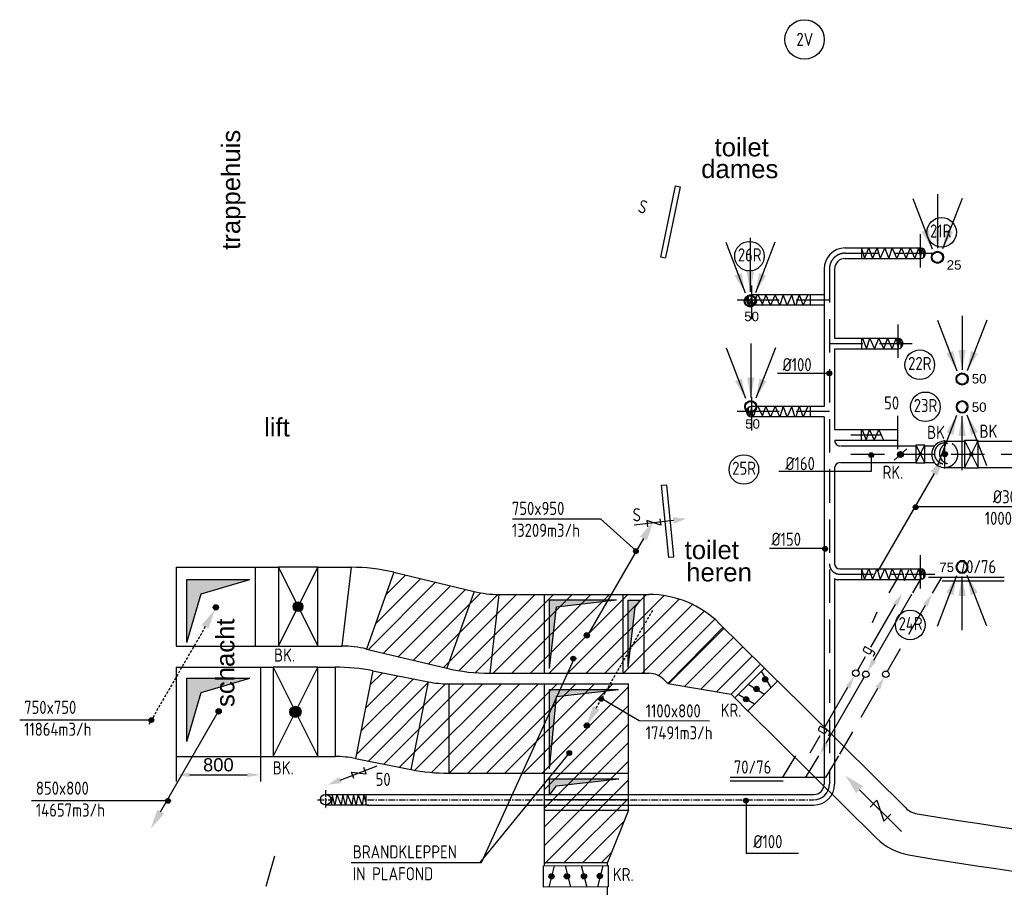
# Model space of a CAD drawing. Extents: x -156717 to 425753, y -51191 to 363295.
# Tile 406 of 502: x 188471 to 197832, y 114859 to 123110. Entities that reach past the tile are written whole.
import ezdxf
from ezdxf.enums import TextEntityAlignment as Align

# ---------------------------------------------------------------- set-up
doc = ezdxf.new("R2010")
doc.units = 0
doc.header["$LTSCALE"] = 50
for name, pattern in [('CENTER', [2, 1.25, -0.25, 0.25, -0.25]), ('DASHED', [0.75, 0.5, -0.25]), ('HIDDEN', [9.525, 6.35, -3.175])]:
    doc.linetypes.add(name, pattern=pattern)
doc.layers.get('0').update_dxf_attribs({"linetype": 'CONTINUOUS'})
doc.layers.get('Defpoints').update_dxf_attribs({"linetype": 'CONTINUOUS'})
for name, color, linetype in [('54GA', 3, 'CONTINUOUS'), ('56WD', 4, 'CONTINUOUS'), ('57LB', 4, 'CONTINUOUS'), ('BOUWTEKST', 2, 'CONTINUOUS'), ('WBIB', 7, 'CONTINUOUS'), ('WL570---_RETOUR_RST', 2, 'CONTINUOUS'), ('WM570---_RETOUR_RST_PR', 1, 'CONTINUOUS')]:
    doc.layers.add(name, color=color, linetype=linetype)
doc.layers.add('WM$5----_HULPRUIMTE', color=1, linetype='CONTINUOUS', plot=False)
doc.styles.add('BURO-018', font='ARIAL.TTF', dxfattribs={"height": 63})
doc.styles.add('ISO25', font='ISO', dxfattribs={"width": 0.9})
doc.styles.get("Standard").update_dxf_attribs({"font": 'ARIAL.TTF'})
doc.dimstyles.new('ISO-25', dxfattribs={"dimtxt": 2.5, "dimasz": 2.5, "dimexe": 1.25, "dimexo": 0.625, "dimtad": 1, "dimtih": 1, "dimdec": 4, "dimdsep": 46, "dimtxsty": 'Standard', "dimcen": 2.5, "dimadec": 0, "dimazin": 0, "dimtfac": 1, "dimtdec": 4, "dimtmove": 0, "dimatfit": 3, "dimfxl": 0, "dimtvp": 1, "dimtolj": 1, "dimtzin": 0, "dimarcsym": 0})

# ---------------------------------------------------------------- blocks, each defined once
blk = doc.blocks.new('CIRC1MM')
at = {"color": 2, "linetype": 'Continuous'}
for p, q in [((-0.5, 0), (0.5, 0)), ((-0.49, 0.1), (0.49, 0.1)), ((-0.46, 0.2), (0.46, 0.2)), ((-0.4, 0.3), (0.4, 0.3)), ((-0.3, 0.4), (0.3, 0.4)), ((-0.49, -0.1), (0.49, -0.1)), ((-0.46, -0.2), (0.46, -0.2)), ((-0.4, -0.3), (0.4, -0.3)), ((-0.3, -0.4), (0.3, -0.4))]:
    blk.add_line(p, q, dxfattribs=at)
blk.add_circle((0, 0), 0.5, dxfattribs=at)
blk = doc.blocks.new('AFVRE')
at = {"color": 2, "linetype": 'Continuous'}
for p, q in [((0, -2.5), (0, -10)), ((0.625, -5), (-0.625, -7.5)), ((-0.625, -5), (0.625, -5)), ((-0.625, -7.5), (0.625, -7.5))]:
    blk.add_line(p, q, dxfattribs=at)
blk.add_solid([(-0.625, -2.5), (0.625, -2.5), (0, 0)], dxfattribs=at)
blk = doc.blocks.new('GAS')
at = {"layer": '54GA', "color": 2, "linetype": 'Continuous'}
for p, q in [((143, 245.7), (377.4, 651.8)), ((18, 29.3), (92.2, 157.7)), ((-300.4, -522.2), (-76.8, -134.9)), ((-436.1, -757.4), (-340.7, -592.1))]:
    blk.add_line(p, q, dxfattribs=at)
blk.add_circle((0, 0), 31.2, dxfattribs=at)
for points in [[(355.8, 664.3), (399.1, 639.3), (439.9, 760)], [(-98.4, -122.4), (-55.1, -147.4), (-14.3, -26.6)]]:
    blk.add_solid(points, dxfattribs=at)
at = {"layer": '54GA', "color": 1, "linetype": 'Continuous', "style": 'ISO25', "width": 0.9}
for p in [(127.9, 161.4), (-298.3, -595.1)]:
    blk.add_text('g', height=125, rotation=60, dxfattribs=at).set_placement(p)
blk = doc.blocks.new('CVR2')
at = {"color": 2, "linetype": 'HIDDEN'}
blk.add_line((-376.1, -653.4), (-14.8, -27.5), dxfattribs=at)
at = {"color": 2, "linetype": 'Continuous'}
blk.add_circle((0, 0), 31.2, dxfattribs=at)
blk.add_solid([(-355.7, -668.4), (-399, -643.4), (-439.8, -764.1)], dxfattribs=at)
blk = doc.blocks.new('CV2')
at = {"color": 2, "linetype": 'Continuous'}
blk.add_line((376.1, 653.4), (14.8, 27.5), dxfattribs=at)
blk.add_circle((0, 0), 31.2, dxfattribs=at)
blk.add_solid([(355.7, 668.4), (399, 643.4), (439.8, 764.1)], dxfattribs=at)
blk = doc.blocks.new('PGA')
at = {"layer": '54GA', "color": 2, "linetype": 'Continuous'}
blk.add_line((-85.9, -152.8), (-445.3, -775.2), dxfattribs=at)
blk.add_solid([(-109, -141), (-65.7, -166), (-24.9, -45.3)], dxfattribs=at)
blk = doc.blocks.new('KN')
at = {"layer": '57LB', "color": 1, "linetype": 'Continuous'}
for p, q in [((50, -350), (50, -50)), ((50, -50), (350, -50)), ((118.2, -118.2), (350, -50)), ((50, -350), (118.2, -118.2))]:
    blk.add_line(p, q, dxfattribs=at)
blk.add_solid([(50, -350), (50, -50), (118.2, -118.2), (350, -50)], dxfattribs=at)
blk = doc.blocks.new('BK')
at = {"color": 2, "linetype": 'Continuous'}
for p, q in [((-2.5, 5), (2.5, -5)), ((-2.5, -5), (2.5, 5)), ((-2.5, 5), (-2.5, -5)), ((2.5, 5), (-2.5, 5)), ((2.5, -5), (2.5, 5)), ((-0.63, 0), (0.63, 0)), ((-0.61, 0.12), (0.61, 0.12)), ((-0.57, 0.25), (0.57, 0.25)), ((-0.5, 0.37), (0.5, 0.37)), ((-0.38, 0.5), (0.37, 0.5)), ((-0.61, -0.13), (0.61, -0.13)), ((-0.57, -0.25), (0.57, -0.25)), ((-0.5, -0.38), (0.5, -0.38)), ((-0.38, -0.5), (0.37, -0.5)), ((-2.5, -5), (2.5, -5))]:
    blk.add_line(p, q, dxfattribs=at)
blk.add_circle((0, 0), 0.625, dxfattribs=at)
blk = doc.blocks.new('*X342')
at = {"color": 0, "linetype": 'Continuous'}
for p, q in [((12540.2, 19257.7), (12969.2, 19686.7)), ((12638.4, 19532.7), (12826.6, 19720.9)), ((12473, 19013.8), (13111.8, 19652.5)), ((12615.6, 18979.6), (13254.4, 19618.4)), ((12758.3, 18945.4), (13397, 19584.2)), ((12900.9, 18911.3), (13541.3, 19551.7)), ((13043.5, 18877.1), (13703.4, 19537.1)), ((13186.1, 18843), (13880.2, 19537)), ((13331.9, 18812), (14056.9, 19537)), ((13489.1, 18792.4), (14233.7, 19537)), ((13660.5, 18787), (14410.5, 19537)), ((13837.3, 18787), (14587.3, 19537)), ((14014.1, 18787), (14764.1, 19537)), ((14190.8, 18787), (14940.8, 19537)), ((14367.6, 18787), (15117.6, 19537)), ((14544.4, 18787), (15283.6, 19526.2)), ((14721.2, 18787), (15426.9, 19492.8)), ((14897.9, 18787), (15553.5, 19442.6)), ((15074.7, 18787), (15666.1, 19378.4)), ((15230.2, 18765.8), (15766.3, 19301.8)), ((15330.8, 18689.5), (15856.4, 19215.1)), ((15481.7, 18663.7), (15945.2, 19127.2)), ((15632.6, 18637.8), (16034, 19039.2)), ((15783.5, 18611.9), (16122.8, 18951.3))]:
    blk.add_line(p, q, dxfattribs=at)
blk = doc.blocks.new('*X343')
at = {"color": 0, "linetype": 'Continuous'}
for p, q in [((12402.4, 18236), (12900.5, 18734.1)), ((12446.1, 18456.5), (12753, 18763.4)), ((12489.8, 18677), (12605.5, 18792.7)), ((12358.6, 18015.5), (13048, 18704.9)), ((12472.4, 17952.5), (13207.4, 18687.4)), ((12619.9, 17923.2), (13383.7, 18687)), ((12767.4, 17894), (13560.5, 18687)), ((12915.3, 17865.1), (13737.3, 18687)), ((13071.4, 17844.4), (13914.1, 18687)), ((13240.8, 17837), (14090.8, 18687)), ((13417.6, 17837), (14267.6, 18687)), ((13594.4, 17837), (14444.4, 18687)), ((13771.2, 17837), (14621.2, 18687)), ((13947.9, 17837), (14797.9, 18687)), ((14124.7, 17837), (14945.7, 18658)), ((14145.7, 17681.2), (14945.7, 18481.2)), ((14145.7, 17504.5), (14945.7, 18304.5)), ((14145.7, 17327.7), (14945.7, 18127.7)), ((14145.7, 17150.9), (14945.7, 17950.9)), ((14145.7, 16974.1), (14945.7, 17774.1)), ((14335.4, 16987), (14945.7, 17597.4)), ((14512.2, 16987), (14901.4, 17376.3)), ((14688.9, 16987), (14783.5, 17081.6))]:
    blk.add_line(p, q, dxfattribs=at)
blk = doc.blocks.new('FLEX')
at = {"layer": '57LB', "color": 1, "linetype": 'Continuous'}
for p, q in [((21.3, 381), (-50.5, 363)), ((-50.5, 363), (50.6, 346.7)), ((50.4, 288.4), (-50.5, 263.2)), ((50.6, 346.7), (-48.8, 307.1)), ((-48.8, 307.1), (50.9, 287.9)), ((49.5, 188), (-51.5, 162.8)), ((-50.5, 263.2), (50.6, 246.9)), ((50.6, 246.9), (-48.8, 207.3)), ((-48.8, 207.3), (50.9, 188)), ((47.5, 146.4), (-51.9, 106.8)), ((-51.5, 162.8), (49.7, 146.4)), ((-49.7, 106.8), (50, 87.6)), ((49.2, 86.2), (-51.7, 60.9)), ((-51.7, 60.9), (49.4, 54.6))]:
    blk.add_line(p, q, dxfattribs=at)
at = {"layer": '57LB', "color": 3, "linetype": 'Continuous'}
for p, q in [((-50.4, -1.1), (-50.4, 405.4)), ((50.4, -0.9), (50.4, 405.4))]:
    blk.add_line(p, q, dxfattribs=at)
at = {"layer": '57LB', "color": 2, "linetype": 'Continuous'}
blk.add_line((-50.4, 381), (50.4, 381), dxfattribs=at)
at = {"layer": 'WBIB', "color": 1, "linetype": 'CENTER'}
for p, q in [((0.3, -78.2), (0.3, 76.3)), ((-88.9, -1), (86.5, -1))]:
    blk.add_line(p, q, dxfattribs=at)
at = {"layer": 'WBIB', "color": 2}
blk.add_circle((0.3, -1), 50, dxfattribs=at)
blk = doc.blocks.new('*D360')
at = {"layer": 'Defpoints', "color": 0, "transparency": 16777216}
for p in [(189959.7, 116226.1), (190759.7, 116226.1), (190759.7, 115928)]:
    blk.add_point(p, dxfattribs=at)
at = {"layer": 'WM$5----_HULPRUIMTE', "color": 0, "lineweight": -2, "transparency": 16777216}
for p, q in [((189959.7, 116194.8), (189959.7, 115865.5)), ((190759.7, 116194.8), (190759.7, 115865.5)), ((190084.7, 115928), (190634.7, 115928))]:
    blk.add_line(p, q, dxfattribs=at)
at = {"layer": 'WM$5----_HULPRUIMTE', "color": 0, "transparency": 16777216}
for points in [[(190084.7, 115948.8), (190084.7, 115907.1), (189959.7, 115928)], [(190634.7, 115948.8), (190634.7, 115907.1), (190759.7, 115928)]]:
    blk.add_solid(points, dxfattribs=at)
at = {"layer": 'WM$5----_HULPRUIMTE', "color": 0, "transparency": 16777216, "insert": (190359.7, 116023), "char_height": 125, "attachment_point": 5}
blk.add_mtext('\\A1;800', dxfattribs=at)
blk = doc.blocks.new('*U2283')
at = {"ltscale": 10}
for points in [[(-49.2, 79.1), (-149.3, 241.6), (-83.8, 266.8)], [(0, 87.5), (-35.1, 275.1), (35.1, 275.1)], [(49.2, 79.1), (83.8, 266.8), (149.3, 241.6)]]:
    blk.add_hatch(color=0, dxfattribs=at).paths.add_polyline_path(points)
at = {"color": 0, "ltscale": 10}
for p, q in [((0, 600, -2400), (0, 87.5, -2400)), ((-234.2, 560.2, -2400), (-49.2, 79.1, -2400)), ((234.2, 560.2, -2400), (49.2, 79.1, -2400))]:
    blk.add_line(p, q, dxfattribs=at)
for radius in [57.5, 50]:
    blk.add_circle((0, 0, -2400), radius, dxfattribs=at)
at = {"layer": 'WL570---_RETOUR_RST', "color": 1, "style": 'BURO-018'}
for tag in ['MC', 'Q']:
    blk.add_attdef(tag, text='', height=90, dxfattribs=at).set_placement((0, 0), align=Align.MIDDLE)
at = {"layer": 'WM570---_RETOUR_RST_PR', "color": 1, "style": 'BURO-018'}
blk.add_attdef('POSNR', text='', height=90, dxfattribs=at).set_placement((0, 0), align=Align.MIDDLE)

msp = doc.modelspace()

# ---------------------------------------------------------------- linework, layer by layer
at = {"layer": '54GA', "color": 8, "linetype": 'Continuous'}
for p, q in [((196131.83468, 115903.65254), (195224.89617, 115903.65254)), ((195728.82558, 115868.65254), (195224.89617, 115868.65254))]:
    msp.add_line(p, q, dxfattribs=at)
at = {"layer": '56WD', "color": 8, "linetype": 'Continuous'}
for p, q in [((196820.8264, 117804.02774), (196734.1965, 117660.21587)), ((197045.48067, 117804.02774), (196958.85076, 117660.21587)), ((197830.61066, 117804.02774), (197111.8428, 117804.02774)), ((197235.81074, 117804.02774), (197146.51217, 117655.78571)), ((197830.61066, 117769.02774), (197240.49408, 117769.02774)), ((196592.94042, 117019.54736), (196954.2584, 117645.36845)), ((195846.10244, 116109.12415), (195719.34665, 115898.70042)), ((196065.27733, 116109.12415), (195938.52154, 115898.70042)), ((196255.6074, 116109.12415), (196131.83468, 115903.65254))]:
    msp.add_line(p, q, dxfattribs=at)
at = {"layer": '56WD', "color": 8, "linetype": 'HIDDEN'}
msp.add_line((196627.90148, 116749.46046), (196266.5835, 116123.63936), dxfattribs=at)
at = {"layer": '56WD', "color": 8, "linetype": 'Continuous'}
msp.add_circle((195932.64241, 122922.87848), 187.5, dxfattribs=at)
for points in [[(196613.34682, 117004.50594), (196570.04555, 117029.50594), (196529.19618, 116908.75276)], [(196607.49508, 116764.50188), (196650.79635, 116739.50188), (196691.64571, 116860.25505)]]:
    msp.add_solid(points, dxfattribs=at)
at = {"layer": '57LB', "color": 8, "linetype": 'Continuous'}
for p, q in [((194565.29017, 120852.04687), (194705.18708, 121529.0846)), ((194750.75026, 121519.66984), (194612.21157, 120849.20529)), ((194705.18708, 121529.0846), (194750.75026, 121519.66984)), ((196316.53055, 120939.29789), (197033.50298, 120939.29789)), ((196473.35773, 120938.48849), (196503.48146, 120838.64263)), ((196474.23505, 120939.29789), (196474.23505, 120837.64265)), ((196622.81778, 120938.48849), (196651.7829, 120839.79029)), ((196651.7829, 120839.79029), (196696.9685, 120938.48849)), ((196696.9685, 120938.48849), (196735.20246, 120838.64263)), ((196735.20246, 120838.64263), (196767.6434, 120938.48849)), ((196767.6434, 120938.48849), (196811.67039, 120838.64263)), ((196811.67039, 120838.64263), (196854.53878, 120938.48849)), ((196854.53878, 120938.48849), (196899.72438, 120838.64263)), ((196899.72438, 120838.64263), (196936.79974, 120938.48849)), ((196936.79974, 120938.48849), (196980.82673, 120838.64263)), ((196980.82673, 120838.64263), (197019.06069, 120938.48849)), ((197019.06069, 120938.48849), (197036.43977, 120839.79029)), ((197036.43977, 120839.79029), (197051.50163, 120933.89787)), ((197051.50163, 120933.89787), (197066.5635, 120853.56213)), ((197066.5635, 120853.56213), (197074.67373, 120915.53542)), ((194610.85335, 120842.63211), (194565.29017, 120852.04687)), ((196316.53055, 120839.29789), (197033.50298, 120839.29789)), ((196119.30729, 120739.29789), (196119.30729, 119432.51293)), ((196219.30729, 120739.29789), (196219.30729, 120080.56627)), ((195427.94202, 120493.65514), (195412.88016, 120399.54755)), ((195445.3211, 120394.95694), (195427.94202, 120493.65514)), ((196119.30729, 120494.14754), (195430.87881, 120494.14754)), ((195483.55506, 120494.80279), (195445.3211, 120394.95694)), ((195535.60857, 120399.28168), (195490.42297, 120499.12754)), ((195564.65741, 120494.80279), (195527.58205, 120394.95694)), ((195609.84301, 120394.95694), (195564.65741, 120494.80279)), ((195652.7114, 120494.80279), (195609.84301, 120394.95694)), ((195696.73839, 120394.95694), (195652.7114, 120494.80279)), ((195729.17933, 120494.80279), (195696.73839, 120394.95694)), ((195767.41329, 120394.95694), (195729.17933, 120494.80279)), ((195812.59889, 120493.65514), (195767.41329, 120394.95694)), ((195841.56401, 120394.95694), (195812.59889, 120493.65514)), ((195882.01495, 120494.80279), (195849.57401, 120394.95694)), ((195965.43451, 120493.65514), (195920.24891, 120394.95694)), ((195990.14674, 120394.14754), (195990.14674, 120494.14754)), ((195397.81829, 120479.8833), (195389.70806, 120417.91001)), ((195412.88016, 120399.54755), (195397.81829, 120479.8833)), ((196119.30729, 120394.14754), (195430.87881, 120394.14754)), ((196219.30729, 120080.56627), (196819.26829, 120080.56627)), ((196474.73612, 120080.56627), (196474.73612, 119980.56627)), ((196482.73381, 120079.75688), (196520.96777, 119979.91102)), ((196520.96777, 119979.91102), (196553.40871, 120079.75688)), ((196553.40871, 120079.75688), (196597.4357, 119979.91102)), ((196597.4357, 119979.91102), (196640.30409, 120079.75688)), ((196640.30409, 120079.75688), (196685.48968, 119979.91102)), ((196685.48968, 119979.91102), (196722.56505, 120079.75688)), ((196722.56505, 120079.75688), (196766.59204, 119979.91102)), ((196766.59204, 119979.91102), (196804.826, 120079.75688)), ((196804.826, 120079.75688), (196822.20508, 119981.05867)), ((196822.20508, 119981.05867), (196837.26694, 120075.16626)), ((196837.26694, 120075.16626), (196852.32881, 119994.83051)), ((196852.32881, 119994.83051), (196860.43904, 120056.80381)), ((196219.30729, 119980.56627), (196819.26829, 119980.56627)), ((196219.30729, 119980.56627), (196219.30729, 119211.95614)), ((196169.30729, 119746.32622), (195675.43257, 119746.32622)), ((195397.81829, 119418.24869), (195389.70806, 119356.2754)), ((195412.88016, 119337.91295), (195397.81829, 119418.24869)), ((195427.94202, 119432.02054), (195412.88016, 119337.91295)), ((195445.3211, 119333.32233), (195427.94202, 119432.02054)), ((196119.30729, 119432.51293), (195430.87881, 119432.51293)), ((195483.55506, 119433.16819), (195445.3211, 119333.32233)), ((195535.60857, 119337.64708), (195490.42297, 119437.49293)), ((195564.65741, 119433.16819), (195527.58205, 119333.32233)), ((195609.84301, 119333.32233), (195564.65741, 119433.16819)), ((195652.7114, 119433.16819), (195609.84301, 119333.32233)), ((195696.73839, 119333.32233), (195652.7114, 119433.16819)), ((195729.17933, 119433.16819), (195696.73839, 119333.32233)), ((195767.41329, 119333.32233), (195729.17933, 119433.16819)), ((195812.59889, 119432.02054), (195767.41329, 119333.32233)), ((195841.56401, 119333.32233), (195812.59889, 119432.02054)), ((195882.01495, 119433.16819), (195849.57401, 119333.32233)), ((195965.43451, 119432.02054), (195920.24891, 119333.32233)), ((195990.14674, 119332.51293), (195990.14674, 119432.51293)), ((196119.30729, 119332.51293), (195430.87881, 119332.51293)), ((196119.30729, 119332.51293), (196119.30729, 115841.05101)), ((196219.30729, 119211.95614), (196817.14779, 119211.95614)), ((196472.61562, 119211.95614), (196472.61562, 119111.95614)), ((196480.61331, 119211.14675), (196518.84728, 119111.30089)), ((196518.84728, 119111.30089), (196551.28822, 119211.14675)), ((196551.28822, 119211.14675), (196595.31521, 119111.30089)), ((196595.31521, 119111.30089), (196638.18359, 119211.14675)), ((196638.18359, 119211.14675), (196683.36919, 119111.30089)), ((196219.48794, 119111.95614), (196817.14779, 119111.95614)), ((197266.63251, 119102.7096), (197453.72854, 119102.7096)), ((197581.46307, 119102.7096), (203481.11509, 119102.7096)), ((196904.38685, 119028.49737), (196785.10476, 118921.50375)), ((196564.89091, 118951.2933), (196564.89091, 118811.80617)), ((196564.89091, 118811.80617), (195687.5954, 118811.80617)), ((196219.30729, 118847.7096), (196219.30729, 117932.22477)), ((197266.63251, 118852.7096), (197453.72854, 118852.7096)), ((197581.46307, 118852.7096), (203481.11509, 118852.7096)), ((197165.44018, 118795.12812), (196626.37768, 117861.44448)), ((194573.6638, 118682.92813), (194619.95851, 118687.55856)), ((194642.46885, 117995.02037), (194573.6638, 118682.92813)), ((194619.95851, 118687.55856), (194688.09555, 118006.32951)), ((198331.08158, 118476.04973), (197002.43655, 118476.04973)), ((193155.13815, 118364.43174), (193992.24753, 118364.43174)), ((193992.24753, 118364.43174), (194336.39249, 118055.72423)), ((196125.02268, 118081.5827), (195600.58084, 118081.5827)), ((194688.76356, 117999.6508), (194642.46885, 117995.02037)), ((189959.72822, 117902.63427), (189959.72822, 117152.63427)), ((189959.72822, 117902.63427), (190927.60948, 117902.63427)), ((190709.72822, 117902.63427), (190709.72822, 117152.63427)), ((191305.05745, 117902.63427), (191620.95845, 117902.63427)), ((191620.95845, 117902.63427), (191535.09834, 117152.63427)), ((196269.30812, 117887.14211), (197033.50298, 117887.14211)), ((196473.35773, 117886.33271), (196503.48146, 117786.48686)), ((196474.23505, 117887.14211), (196474.23505, 117787.14211)), ((196622.81778, 117886.33271), (196651.7829, 117787.63451)), ((196651.7829, 117787.63451), (196696.9685, 117886.33271)), ((196696.9685, 117886.33271), (196735.20246, 117786.48686)), ((196735.20246, 117786.48686), (196767.6434, 117886.33271)), ((196767.6434, 117886.33271), (196811.67039, 117786.48686)), ((196818.17037, 117786.48686), (196850.61131, 117886.33271)), ((196853.26341, 117876.76017), (196883.38714, 117776.91431)), ((196936.79974, 117886.33271), (196980.82673, 117786.48686)), ((196980.82673, 117786.48686), (197019.06069, 117886.33271)), ((197019.06069, 117886.33271), (197036.43977, 117787.63451)), ((197036.43977, 117787.63451), (197051.50163, 117881.7421)), ((197051.50163, 117881.7421), (197066.5635, 117801.40635)), ((197066.5635, 117801.40635), (197074.67373, 117863.37964)), ((192028.59826, 117854.49495), (191768.03537, 117125.12609)), ((192028.59826, 117854.49495), (192792.66722, 117671.48061)), ((196219.30729, 117794.9558), (196219.30729, 115841.05101)), ((196234.1152, 117787.14211), (197033.50298, 117787.14211)), ((192792.66722, 117671.48061), (192532.10433, 116942.11174)), ((193025.60425, 117643.97243), (192939.74414, 116893.97243)), ((193025.60425, 117643.97243), (194453.91235, 117643.97243)), ((193459.11509, 116893.97243), (193459.11509, 117643.97243)), ((193507.57625, 116941.1625), (193507.57625, 117593.32314)), ((193507.57625, 117593.32314), (194144.81294, 117593.32314)), ((193575.74929, 117525.1501), (194144.81294, 117593.32314)), ((194209.11509, 116893.97243), (194209.11509, 117643.97243)), ((194255.36196, 116948.42354), (194255.36196, 117589.69262)), ((194255.36196, 117589.69262), (194372.08115, 117589.69262)), ((194323.53499, 117521.51958), (194372.08115, 117589.69262)), ((194409.11509, 116893.97243), (194409.11509, 117643.97243)), ((193507.57625, 116941.1625), (193575.74929, 117525.1501)), ((194255.36196, 116948.42354), (194323.53499, 117521.51958)), ((194632.57445, 116798.44085), (195160.29435, 117331.36834)), ((195122.35755, 117369.01392), (195551.91078, 116943.65814)), ((189959.72822, 117152.63427), (190924.04865, 117152.63427)), ((191305.05745, 117152.63427), (191535.09834, 117152.63427)), ((191768.03537, 117125.12609), (192532.10433, 116942.11174)), ((192860.63713, 115095.25714), (193742.07113, 117030.7471)), ((189959.72822, 116952.63427), (189959.72822, 116102.63427)), ((189959.72822, 116952.63427), (190874.19703, 116952.63427)), ((190759.72822, 116952.63427), (190759.72822, 116102.63427)), ((191305.05745, 116952.63427), (191469.78289, 116952.63427)), ((191469.78289, 116952.63427), (191469.78289, 116102.63427)), ((195234.12873, 116695.32708), (195515.57934, 116979.55508)), ((195551.82055, 116943.10101), (195269.32441, 116660.60487)), ((195551.82055, 116943.10101), (195674.56617, 116820.35538)), ((191829.67865, 116917.2899), (191664.32114, 116083.5292)), ((191829.67865, 116917.2899), (192355.13531, 116813.07749)), ((192939.74414, 116893.97243), (194453.91235, 116893.97243)), ((194594.63765, 116836.08642), (194632.61419, 116798.48098)), ((195519.88656, 116913.16315), (195612.69433, 116758.48354)), ((192355.13531, 116813.07749), (192189.7778, 115979.3168)), ((192549.67356, 116793.97243), (194259.11509, 116793.97243)), ((192549.67356, 116793.97243), (192549.67356, 115943.97243)), ((193459.11509, 115064.88806), (193459.11509, 116793.97243)), ((193507.57625, 115986.33518), (193507.57625, 116740.15044)), ((193507.57625, 116740.15044), (194163.14102, 116740.15044)), ((193575.74929, 116671.97741), (194163.14102, 116740.15044)), ((194259.11509, 115593.97243), (194259.11509, 116793.97243)), ((194632.61419, 116798.48098), (195234.16847, 116695.36721)), ((195674.56617, 116820.35538), (195392.64754, 116538.43675)), ((195396.14287, 116789.41946), (195550.82248, 116696.6117)), ((195675.5203, 116821.2565), (196895.09471, 115613.59938)), ((193507.57625, 115986.33518), (193575.74929, 116671.97741)), ((194359.64553, 116443.07304), (194006.19935, 116650.41391)), ((195234.16847, 116695.36721), (195265.72402, 116664.12002)), ((195394.50449, 116535.42479), (195269.32441, 116660.60487)), ((195303.33511, 116696.6117), (195458.01472, 116603.80393)), ((195393.38631, 116537.7052), (196613.6441, 115329.37139)), ((188470.75118, 116452.15449), (189720.8692, 116452.15449)), ((195029.33304, 116438.46547), (194359.64553, 116443.07304)), ((189959.72822, 116102.63427), (190877.75786, 116102.63427)), ((191305.05745, 116102.63427), (191469.78289, 116102.63427)), ((192847.86273, 115095.25714), (193703.74791, 116145.22882)), ((191664.32114, 116083.5292), (192189.7778, 115979.3168)), ((192549.67356, 115943.97243), (194259.11509, 115943.97243)), ((193507.57625, 115735.82915), (193507.57625, 115890.60827)), ((193507.57625, 115890.60827), (194166.80664, 115890.60827)), ((193507.57625, 115735.82915), (193575.74929, 115822.43523)), ((193575.74929, 115822.43523), (194166.80664, 115890.60827)), ((191777.71808, 115741.05101), (196019.30729, 115741.05101)), ((188582.83635, 115683.60227), (189877.65621, 115683.60227)), ((191777.71808, 115641.05101), (196019.30729, 115641.05101)), ((193459.11509, 115693.97243), (194259.11509, 115693.97243)), ((195378.82117, 115690.15571), (195378.82117, 115182.91792)), ((193459.11509, 115593.97243), (194259.11509, 115593.97243)), ((194259.11509, 115593.97243), (194059.11509, 115093.97243)), ((190813.06363, 114869.67944), (190895.58204, 115158.10744)), ((195378.82117, 115182.91792), (195876.04943, 115182.91792)), ((191621.51977, 115095.25714), (192860.63713, 115095.25714)), ((193450.79285, 115063.78972), (194065.7856, 115066.7759)), ((193451.78825, 114858.79213), (193450.79285, 115063.78972)), ((193459.11509, 115093.97243), (194059.11509, 115093.97243)), ((193553.29164, 115064.28741), (193503.03764, 114859.04098)), ((193655.79044, 115064.78511), (193708.03523, 114860.03638)), ((193809.53862, 115065.53166), (193861.78341, 114860.78292)), ((194014.53621, 115066.52705), (193964.28221, 114861.28062)), ((194059.11509, 115068.44477), (194059.11509, 115093.97243)), ((194065.7856, 115066.7759), (194066.781, 114861.77832)), ((194066.781, 114861.77832), (193451.78825, 114858.79213)), ((194059.11509, 113706.98687), (194059.11509, 114860.37748))]:
    msp.add_line(p, q, dxfattribs=at)
at = {"layer": '57LB', "color": 8, "linetype": 'HIDDEN'}
for p, q in [((197033.50298, 121070.0912), (197033.50298, 120697.43559)), ((196316.53055, 120889.29789), (196877.06652, 120889.29789)), ((196503.48146, 120838.64263), (196544.03264, 120938.48849)), ((196544.03264, 120938.48849), (196578.79079, 120838.64263)), ((196578.79079, 120838.64263), (196622.81778, 120938.48849)), ((196888.24055, 120889.29789), (197171.31605, 120889.29789)), ((196169.30729, 120739.29789), (196169.30729, 115841.05101)), ((195430.87881, 120263.35422), (195430.87881, 120636.00983)), ((195920.34915, 120394.95694), (195885.591, 120494.80279)), ((195576.14124, 120444.14754), (195293.06574, 120444.14754)), ((196169.30729, 120444.14754), (195587.31527, 120444.14754)), ((196819.26829, 120211.35959), (196819.26829, 119838.70398)), ((196169.30729, 120030.56627), (196662.83183, 120030.56627)), ((196674.00586, 120030.56627), (196957.08136, 120030.56627)), ((195430.87881, 119201.71962), (195430.87881, 119574.37523)), ((195576.14124, 119382.51293), (195293.06574, 119382.51293)), ((196169.30729, 119382.51293), (195587.31527, 119382.51293)), ((195920.34915, 119333.32233), (195885.591, 119433.16819)), ((196817.14779, 119342.74946), (196817.14779, 118970.09385)), ((196374.23505, 119161.95614), (196660.71134, 119161.95614)), ((197266.63251, 118840.54494), (197266.63251, 119112.29873)), ((196374.23505, 118977.7096), (204025.71923, 118977.7096)), ((197033.50298, 118017.93543), (197033.50298, 117645.27982)), ((196503.48146, 117786.48686), (196544.03264, 117886.33271)), ((196544.03264, 117886.33271), (196578.79079, 117786.48686)), ((196578.79079, 117786.48686), (196622.81778, 117886.33271)), ((196883.38714, 117776.91431), (196923.93832, 117876.76017)), ((196269.30812, 117837.14211), (196877.06652, 117837.14211)), ((196888.24055, 117837.14211), (197171.31605, 117837.14211)), ((196578.79079, 117378.80134), (196622.81778, 117478.64719))]:
    msp.add_line(p, q, dxfattribs=at)
at = {"layer": '57LB', "color": 8}
for p, q in [((196273.67485, 119057.7096), (196991.80564, 119057.7096)), ((197076.11482, 119057.7096), (197170.57203, 119057.7096)), ((196273.67485, 118897.7096), (196991.80564, 118897.7096)), ((197076.11482, 118897.7096), (197168.58026, 118897.7096))]:
    msp.add_line(p, q, dxfattribs=at)
at = {"layer": '57LB', "color": 8, "linetype": 'DASHED'}
for p, q in [((193952.09743, 116563.41124), (194491.15993, 117497.09488)), ((190235.41366, 117337.79746), (189696.35116, 116404.11382))]:
    msp.add_line(p, q, dxfattribs=at)
at = {"layer": '57LB', "color": 8, "linetype": 'CENTER'}
msp.add_line((191777.71808, 115691.05101), (196019.30729, 115691.05101), dxfattribs=at)
at = {"layer": '57LB', "color": 8, "linetype": 'Continuous'}
for centre, radius in [((197236.60535, 121088.39262), 140.625), ((195409.31092, 120860.93476), 140.625), ((197028.50543, 119828.52431), 140.625), ((197082.07982, 119428.5138), 140.625), ((196844.74581, 118975.00056), 27.5), ((196844.74581, 118975.00056), 22.5), ((196844.74581, 118975.00056), 17.5), ((196844.74581, 118975.00056), 12.5), ((195355.91371, 118832.24939), 140.625), ((196844.74581, 118975.00056), 7.5), ((196937.82334, 117353.9481), 140.625)]:
    msp.add_circle(centre, radius, dxfattribs=at)
for centre, radius, start, end in [((196319.30729, 120739.29789), 200, 90, 180), ((197033.50298, 120889.29789), 50, 270, 90), ((196319.30729, 120739.29789), 100, 90, 180), ((195430.87881, 120444.14754), 50, 90, 270), ((196819.26829, 120030.56627), 50, 270, 90), ((195430.87881, 119382.51293), 50, 90, 270), ((196269.30729, 119107.7096), 50, 175.127952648, 270), ((197265.61041, 118976.51411), 125, 89.531498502, 270.468501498), ((196269.30729, 118847.7096), 50, 90, 180), ((191620.95845, 116152.63427), 1750, 76.529950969, 90), ((196269.30729, 117936.2242), 50, 180, 270), ((197033.50298, 117837.14211), 50, 270, 90), ((196249.71605, 117834.64594), 50, 232.542314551, 251.819173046), ((193025.60425, 118643.97243), 1000, 256.529950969, 270), ((194453.91235, 116693.97243), 950, 45.281310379, 90), ((191535.09834, 116152.63427), 1000, 76.529950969, 90), ((191469.78289, 115102.63427), 1850, 78.782249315, 90), ((192939.74414, 118643.97243), 1750, 256.529950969, 270), ((194453.91235, 116693.97243), 200, 45.281310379, 90), ((192549.67356, 117793.97243), 1000, 258.782249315, 270), ((191469.78289, 115102.63427), 1000, 78.782249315, 90), ((192549.67356, 117793.97243), 1850, 258.782249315, 270), ((196019.30729, 115841.05101), 100, 270, 0), ((196019.30729, 115841.05101), 150, 270, 0), ((196019.30729, 115841.05101), 200, 270, 0), ((197035.82001, 115755.71338), 200, 225.281310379, 260.71586126), ((197035.82001, 115755.71338), 600, 225.281310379, 260.71586126)]:
    msp.add_arc(centre, radius, start, end, dxfattribs=at)
at = {"layer": '57LB', "color": 8, "linetype": 'HIDDEN'}
for centre, radius, start, end in [((196319.30729, 120739.29789), 150, 90, 180), ((197267.65461, 118984.87049), 100, 76.015681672, 283.984318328), ((197315.98587, 118984.87049), 100, 103.984318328, 256.015681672), ((197265.61041, 118976.51411), 125, 269.531498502, 90.468501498), ((196269.30729, 117936.2242), 100, 180, 270)]:
    msp.add_arc(centre, radius, start, end, dxfattribs=at)
at = {"layer": '57LB', "color": 8}
for radius, end in [(56432.02891, 267.201040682), (56832.02891, 267.361055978)]:
    msp.add_arc((206107.76824, 171251.12608), radius, 260.71586126, end, dxfattribs=at)
at = {"layer": '57LB', "color": 8, "linetype": 'Continuous'}
for points in [[(197130.80697, 118812.72312), (197195.75888, 118775.22312), (197257.03293, 118956.35288)], [(193507.57625, 116941.1625), (193507.57625, 117593.32314), (193575.74929, 117525.1501), (194144.81294, 117593.32314)], [(194255.36196, 116948.42354), (194255.36196, 117589.69262), (194323.53499, 117521.51958), (194372.08115, 117589.69262)], [(190200.78045, 117355.39246), (190265.73236, 117317.89246), (190327.00641, 117499.02222)], [(193507.57625, 115986.33518), (193507.57625, 116740.15044), (193575.74929, 116671.97741), (194163.14102, 116740.15044)], [(193986.73064, 116545.81625), (193921.77873, 116583.31625), (193860.50469, 116402.18648)], [(193507.57625, 115735.82915), (193507.57625, 115890.60827), (193575.74929, 115822.43523), (194166.80664, 115890.60827)]]:
    msp.add_solid(points, dxfattribs=at)

# ---------------------------------------------------------------- block references
at = {"layer": '54GA', "color": 8, "linetype": 'Continuous'}
msp.add_blockref('GAS', (196421.40644, 116895.60604), dxfattribs=at)
at = {"layer": '56WD', "color": 8, "linetype": 'Continuous', "rotation": 180}
for name, p in [('CVR2', (196705.28973, 116884.50391)), ('CV2', (196515.55217, 116884.50391))]:
    msp.add_blockref(name, p, dxfattribs=at)
at = {"layer": '57LB', "color": 8, "linetype": 'Continuous'}
for name, p, xscale, yscale, zscale in [('CIRC1MM', (196170.07318, 119747.0153), 45, 45, 45), ('BK', (197519.25428, 118977.80485), 26, 26, 26), ('CIRC1MM', (196567.04379, 118969.93958), 45, 45, 45), ('BK', (197033.96023, 118979.22672), 17, 17, 17), ('CIRC1MM', (197266.26199, 118978.61735), 50, 50, 50), ('CIRC1MM', (196989.71373, 118474.651), 45, 45, 45), ('PGA', (194531.93874, 118405.88991), 1.5, 1.5, 1.5), ('CIRC1MM', (194329.16605, 118055.86564), 45, 45, 45), ('CIRC1MM', (196128.91121, 118077.94446), 45, 45, 45), ('BK', (191117.5185, 117528.01293), 75, 75, 75), ('KN', (189959.1533, 117886.71211), 2, 2, 2), ('CIRC1MM', (190336.23547, 117521.28669), 50, 50, 50), ('CIRC1MM', (193734.60298, 117034.24562), 45, 45, 45), ('BK', (191092.33549, 116527.66524), 85, 85, 85), ('KN', (189959.1533, 116947.00597), 2, 2, 2), ('CIRC1MM', (195558.44656, 116837.6004), 50, 50, 50), ('CIRC1MM', (195476.34171, 116745.41548), 50, 50, 50), ('CIRC1MM', (193998.9729, 116650.55533), 45, 45, 45), ('CIRC1MM', (195377.81589, 116647.80791), 50, 50, 50), ('CIRC1MM', (189723.80893, 116449.46503), 45, 45, 45), ('CIRC1MM', (193696.27976, 116136.07708), 45, 45, 45), ('CIRC1MM', (189880.59594, 115680.91281), 45, 45, 45), ('CIRC1MM', (195375.54421, 115684.19517), 45, 45, 45)]:
    msp.add_blockref(name, p, dxfattribs=dict(at, xscale=xscale, yscale=yscale, zscale=zscale))
for name, p, xscale, yscale, zscale, rotation in [('AFVRE', (194809.56529, 118363.8043), 50.00000000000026, 50.00000000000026, 50.00000000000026, 277.1029105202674), ('CIRC1MM', (193863.74329, 117254.82128), 50, 50, 50, 180), ('CIRC1MM', (190362.35203, 116531.96941), 50, 50, 50, 180), ('PGA', (189680.31717, 115348.29807), 1.5, 1.5, 1.5, 180), ('CIRC1MM', (193863.74329, 116397.20042), 50, 50, 50, 180), ('AFVRE', (191402.40014, 115834.24066), 50.00000000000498, 50, 50, 110.9023322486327), ('AFVRE', (196323.55349, 115919.61835), 75.00000000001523, 75, 75, 45), ('CIRC1MM', (193527.63899, 114962.74383), 50.00000000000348, 50, 50, 315.2782052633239), ('CIRC1MM', (193674.03268, 114962.76928), 50.00000000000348, 50, 50, 315.2782052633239), ('CIRC1MM', (193835.83624, 114962.79741), 50.00000000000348, 50, 50, 315.2782052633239), ('CIRC1MM', (193986.04566, 114966.67582), 50.00000000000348, 50, 50, 315.2782052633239)]:
    msp.add_blockref(name, p, dxfattribs=dict(at, xscale=xscale, yscale=yscale, zscale=zscale, rotation=rotation))
for name in ['*X342', '*X343']:
    msp.add_blockref(name, (179313.41509, 98106.94626), dxfattribs=at)
at = {"layer": '57LB', "color": 8, "linetype": 'Continuous', "rotation": 270}
msp.add_blockref('FLEX', (191380.32261, 115692.14891), dxfattribs=at)
at = {"layer": 'WL570---_RETOUR_RST'}
ref = msp.add_blockref('*U2283', (197196.87186, 120850.41537, 2400), dxfattribs=at)
ref.add_attrib('Q', '25', dxfattribs={"color": 1, "height": 90, "style": 'BURO-018'}).set_placement((197355.16711, 120777.85996), align=Align.MIDDLE)
ref = msp.add_blockref('*U2283', (195417.3681, 120434.40263, 2400), dxfattribs=at)
ref.add_attrib('Q', '50', dxfattribs={"color": 1, "height": 90, "style": 'BURO-018'}).set_placement((195429.74932, 120287.74333), align=Align.MIDDLE)
ref = msp.add_blockref('*U2283', (197431.28189, 119693.19301, 2400), dxfattribs=at)
ref.add_attrib('Q', '50', dxfattribs={"color": 1, "height": 90, "style": 'BURO-018'}).set_placement((197593.28521, 119695.67409), align=Align.MIDDLE)
ref = msp.add_blockref('*U2283', (195421.42068, 119430.43722, 2400), dxfattribs=at)
ref.add_attrib('Q', '50', dxfattribs={"color": 1, "height": 90, "style": 'BURO-018'}).set_placement((195439.07318, 119265.91677), align=Align.MIDDLE)
ref = msp.add_blockref('*U2283', (197431.28189, 119427.56541, 2400), dxfattribs=dict(at, xscale=-1, rotation=180))
ref.add_attrib('Q', '50', dxfattribs={"color": 1, "height": 90, "style": 'BURO-018'}).set_placement((197593.28521, 119425.08434), align=Align.MIDDLE)
ref = msp.add_blockref('*U2283', (197430.49523, 117903.59857, 2400), dxfattribs=dict(at, xscale=-1, rotation=180))
ref.add_attrib('Q', '75', dxfattribs={"color": 1, "height": 90, "style": 'BURO-018'}).set_placement((197284.60307, 117901.9405), align=Align.MIDDLE)

# ---------------------------------------------------------------- texts
at = {"layer": '54GA', "color": 8, "linetype": 'Continuous', "style": 'ISO25', "width": 0.9}
for p in [(197398.40262, 117845.42679), (195260.34052, 115939.78578)]:
    msp.add_text('70/76', height=125, dxfattribs=at).set_placement(p)
at = {"layer": '56WD', "color": 8, "linetype": 'Continuous', "style": 'ISO25', "width": 0.9}
msp.add_text('2V', height=125, dxfattribs=at).set_placement((195855.74325, 122860.68846))
at = {"layer": '57LB', "color": 8, "linetype": 'Continuous', "style": 'ISO25', "width": 0.9}
for rotation, p in [(341.885716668, (194339.19043, 121284.55231)), (359.27225925, (194297.45966, 118340.2025))]:
    msp.add_text('S', height=125, rotation=rotation, dxfattribs=at).set_placement(p)
for s, p in [('21R', (197126.08884, 121038.39262)), ('26R', (195298.79441, 120810.93476)), ('%%C100', (195723.76091, 119767.02203)), ('22R', (196917.98891, 119778.52431)), ('50', (196689.60369, 119403.0606)), ('23R', (196971.5633, 119378.5138)), ('BK', (197098.78638, 119123.0229)), ('BK', (197597.03583, 119133.59821)), ('25R', (195245.3972, 118782.24939)), ('%%c160', (195750.6501, 118825.74974)), ('RK.', (196675.07239, 118743.07796)), ('%%c300', (197724.31858, 118510.70711)), ('750x950', (193150.15413, 118399.88075)), ('1000m3/h', (197646.69478, 118305.64946)), ('13209m3/h', (193150.15413, 118191.54742)), ('%%c150', (195618.34205, 118106.60326)), ('24R', (196827.30683, 117303.9481)), ('BK.', (190889.55552, 117004.93684)), ('750x750', (188512.88481, 116507.72308)), ('1100x800', (194422.86217, 116474.36701)), ('KR.', (195136.0206, 116479.94704)), ('11864m3/h', (188512.88481, 116299.38974)), ('17491m3/h', (194422.86217, 116266.03368)), ('BK.', (190876.60774, 115932.22555)), ('50', (191854.98942, 115823.31052)), ('850x800', (188624.96998, 115739.17086)), ('14657m3/h', (188624.96998, 115530.83752)), ('%%c100', (195446.01397, 115230.6598)), ('BRANDKLEPPEN', (191638.04172, 115133.43933)), ('IN PLAFOND', (191638.04172, 114925.10599)), ('KR.', (194110.91778, 114917.9921))]:
    msp.add_text(s, height=125, dxfattribs=at).set_placement(p)
at = {"layer": 'BOUWTEKST', "color": 8}
for s, rotation, p in [('trappehuis', 90, (190566.71509, 120921.54626)), ('toilet', 359.871, (195077.0662, 121810.97655)), ('dames', 359.841, (194949.99659, 121604.62929)), ('schacht', 90, (190511.71509, 116573.54626))]:
    msp.add_text(s, height=175, rotation=rotation, dxfattribs=at).set_placement(p)
for s, p in [('lift', (190794.71509, 119146.54626)), ('toilet', (194792.67967, 117980.57818)), ('heren', (194807.37908, 117767.743))]:
    msp.add_text(s, height=175, dxfattribs=at).set_placement(p)

# ---------------------------------------------------------------- dimensions: what is measured, and where the dimension line sits
at = {"layer": 'WM$5----_HULPRUIMTE', "color": 8}
dim = msp.add_linear_dim(base=(190759.72822, 115927.9712), p1=(189959.72822, 116226.07383), p2=(190759.72822, 116226.07383), dimstyle='ISO-25', override={"dimscale": 50, "dimdec": 0}, dxfattribs=at)
dim.commit()
dim.dimension.update_dxf_attribs({"geometry": '*D360', "text_midpoint": (190359.72822, 116023.04283)})

doc.saveas('drawing.dxf')
